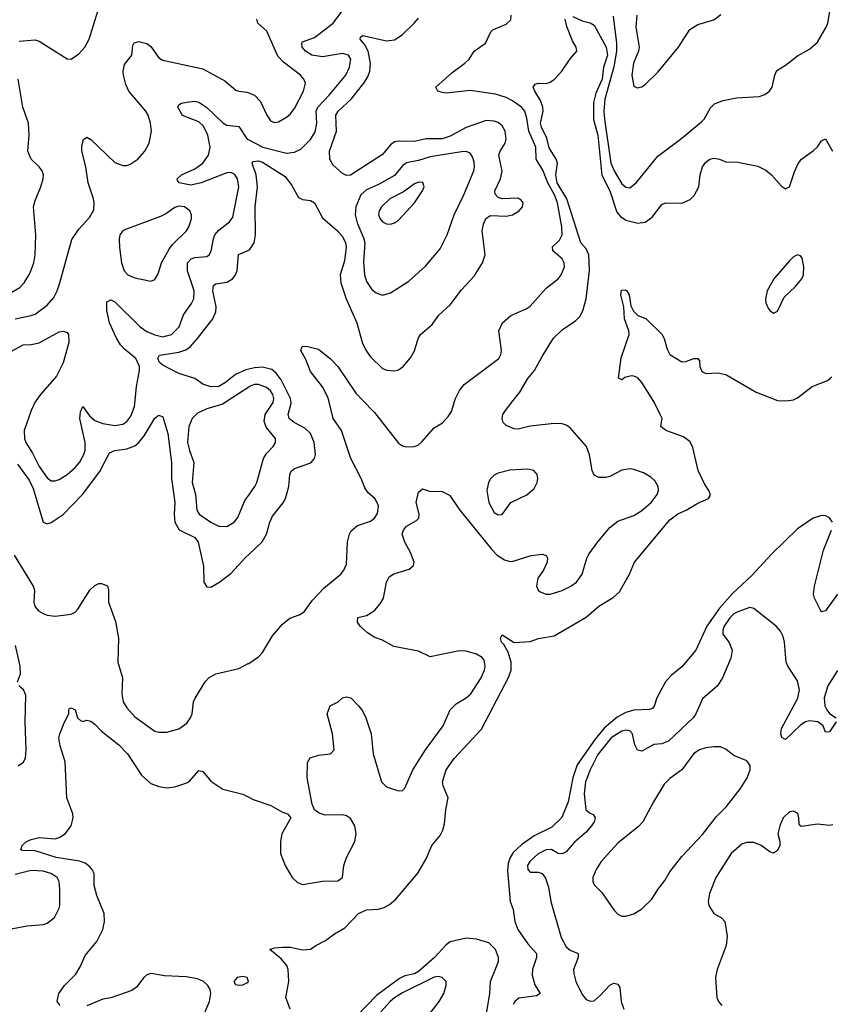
# Model space of a CAD drawing. Header units: inches. Extents: x 1771504 to 1971212, y 471788 to 643615.
# Tile 331 of 587: x 1838853 to 1842914, y 586975 to 591908. Entities that reach past the tile are written whole.
import ezdxf

# ---------------------------------------------------------------- set-up
doc = ezdxf.new("R2010")
doc.units = ezdxf.units.IN
doc.header["$MEASUREMENT"] = 0
for name, color, linetype in [('B8538', 7, 'Continuous'), ('B8539', 7, 'Continuous'), ('B8548', 7, 'Continuous'), ('B8549', 7, 'Continuous')]:
    doc.layers.add(name, color=color, linetype=linetype)

msp = doc.modelspace()

# ---------------------------------------------------------------- linework, layer by layer
at = {"layer": 'B8538', "color": 5}
for points, elevation in [([(1838935.6, 590000), (1838928.4, 589990), (1838909.6, 589950), (1838875.4, 589850), (1838876.5, 589810), (1838883.8, 589790), (1838917.1, 589737.1), (1838950, 589670.3), (1838990, 589613.4), (1839010, 589597.4), (1839030, 589597.4), (1839050, 589605.2), (1839091.2, 589630), (1839130, 589664.9), (1839152.7, 589690), (1839174.5, 589730), (1839180.2, 589750), (1839180.5, 589790), (1839154.6, 589910), (1839157.4, 589942.6), (1839170, 589970.6), (1839202.9, 589922.9), (1839230, 589899.5), (1839270, 589885.7), (1839330, 589875.1), (1839370, 589882), (1839390, 589894.7), (1839410, 589921.1), (1839427.7, 589970), (1839430.8, 590000)], 440), ([(1839897.3, 590000), (1839870, 589982.3), (1839790, 589957.8), (1839743.8, 589936.2), (1839716.3, 589910), (1839700.6, 589870), (1839694.2, 589790), (1839703.3, 589750), (1839725.2, 589690), (1839717, 589590), (1839733.7, 589530), (1839739.8, 589450), (1839751.3, 589430), (1839810, 589390.2), (1839850, 589371.2), (1839890, 589369.1), (1839927.8, 589390), (1839945.7, 589414.3), (1839980.5, 589499.5), (1840000, 589526.2)], 440), ([(1838841.3, 589681.3), (1838901.1, 589601.1), (1838919.9, 589559.9), (1838970, 589390.3), (1838990, 589382.3), (1839010.9, 589389.1), (1839070, 589429.4), (1839167.9, 589530), (1839254.8, 589645.2), (1839302.7, 589737.3), (1839329.3, 589750), (1839390, 589758.5), (1839430, 589772.7), (1839450.4, 589789.6), (1839477.2, 589822.8), (1839530, 589912), (1839550, 589926), (1839570, 589919.1), (1839594.9, 589834.9), (1839614.1, 589690), (1839614.2, 589610), (1839630.6, 589490), (1839626, 589430), (1839629.6, 589390), (1839652.1, 589352.1), (1839730, 589314.2), (1839746.7, 589290), (1839773, 589170), (1839774.6, 589090), (1839790, 589067.2), (1839810, 589065.7), (1839850, 589087.6), (1839910, 589134), (1839985.3, 589214.7), (1840000, 589228.5)], 420), ([(1838826, 589226), (1838920.9, 589070), (1838926.5, 589050), (1838923.7, 588990), (1838928.9, 588968.9), (1838946.9, 588946.9), (1838970, 588932.3), (1838990, 588923.9), (1839030, 588919), (1839110, 588928.9), (1839130, 588939.5), (1839144.9, 588955.1), (1839204.4, 589050), (1839230, 589074), (1839250, 589083.8), (1839263.4, 589083.4), (1839292, 589072), (1839298, 589050), (1839297, 588990), (1839332.7, 588892.7), (1839347.7, 588810), (1839343.9, 588690), (1839368.1, 588610), (1839365.2, 588530), (1839372, 588490), (1839390, 588460.3), (1839430, 588415.6), (1839530, 588343.1), (1839550, 588338), (1839590, 588338.3), (1839650, 588356), (1839690, 588383.7), (1839708.3, 588410), (1839716.4, 588430), (1839724.2, 588490), (1839731.2, 588508.8), (1839782.7, 588590), (1839801.2, 588610), (1839835.3, 588630), (1839950, 588656.9), (1839998.1, 588681.9), (1840000, 588683.1)], 380), ([(1838841.2, 588590), (1838856.2, 588630), (1838856.1, 588670), (1838832.6, 588772.6)], 380), ([(1838846, 588170), (1838871.6, 588188.4), (1838881.7, 588210), (1838885.1, 588250), (1838880.5, 588390), (1838883.4, 588523.4), (1838872.7, 588550), (1838848.5, 588570)], 380), ([(1839055.3, 586970), (1839041.2, 586990), (1839049.6, 587030), (1839078, 587070), (1839134.2, 587125.8), (1839156.6, 587163.4), (1839180.1, 587219.9), (1839239.3, 587290), (1839269.7, 587350.3), (1839278, 587390), (1839276.4, 587430), (1839240, 587520), (1839225.8, 587570), (1839225.7, 587630), (1839216.4, 587650), (1839203.8, 587663.8), (1839181.5, 587681.5), (1839152.5, 587692.5), (1839036, 587710), (1838930, 587744.1), (1838865.6, 587745.6), (1838859, 587750), (1838866, 587770), (1838887.8, 587790), (1838910, 587800.2), (1838950, 587810.2), (1839030, 587804), (1839050, 587811.5), (1839080.5, 587830), (1839111, 587870), (1839120.5, 587910), (1839118.4, 587930), (1839089.5, 588010), (1839080.7, 588190), (1839056.2, 588270), (1839049.6, 588310), (1839053.2, 588330), (1839075.1, 588384.9), (1839099, 588430), (1839099, 588450), (1839103.2, 588456.8), (1839110, 588461), (1839130.8, 588450), (1839142, 588410), (1839156.9, 588396.9), (1839170, 588391.3), (1839190, 588398), (1839210, 588394), (1839230, 588379.1), (1839262.8, 588342.8), (1839350, 588274.9), (1839392.4, 588230), (1839462.9, 588122.9), (1839510, 588080.8), (1839550, 588067), (1839590, 588060.4), (1839630, 588065.5), (1839690, 588085.5), (1839704.9, 588095.1), (1839750, 588146.8), (1839770, 588141), (1839810, 588093.4), (1839870, 588053), (1839970, 588027.7), (1840000, 588012.9)], 360), ([(1838810, 587353), (1838890, 587367.7), (1838970, 587375.2), (1838990, 587382.3), (1839027.8, 587410), (1839050, 587456), (1839053.7, 587470), (1839054.8, 587550), (1839051, 587590), (1839040.5, 587610), (1839030, 587617.6), (1839009.6, 587630), (1838970, 587642), (1838910, 587645.8), (1838830, 587625.6)], 380), ([(1839769.8, 586910), (1839804, 586990), (1839809.7, 587029.7), (1839807.6, 587050), (1839796.2, 587070), (1839774.5, 587090), (1839743.3, 587103.3), (1839687.5, 587112.5), (1839578, 587118), (1839510, 587129.6), (1839490, 587122.4), (1839474.9, 587110), (1839438.8, 587061.2), (1839415.2, 587044.8), (1839310, 587006.9), (1839270, 587001.3), (1839190, 586968.2)], 360)]:
    msp.add_lwpolyline(points, dxfattribs=dict(at, elevation=elevation))
at = {"layer": 'B8538', "color": 5, "elevation": 360}
msp.add_lwpolyline([(1839970, 587114.8), (1839942, 587110), (1839925.5, 587090), (1839934, 587074), (1839950, 587070.6), (1839970, 587072.7), (1839990, 587082.4), (1839998.4, 587090), (1839992, 587110)], close=True, dxfattribs=at)
at = {"layer": 'B8539', "color": 5}
msp.add_line((1840000, 590066.6, 440), (1839897.3, 590000, 440), dxfattribs=at)
for points, elevation in [([(1838850, 591800.7), (1838930, 591806.4), (1838950, 591800.3), (1839090, 591712.7), (1839110, 591710.5), (1839150, 591736.4), (1839179.1, 591770), (1839200.3, 591810), (1839244.5, 591950)], 480), ([(1838830, 590410.1), (1838910, 590425.4), (1838930, 590433.4), (1838990, 590478), (1839023.1, 590516.9), (1839040.2, 590550), (1839053.2, 590590), (1839113.9, 590806.1), (1839150, 590858), (1839203.3, 590916.7), (1839223.9, 590956.1), (1839226.6, 590990), (1839223.1, 591010), (1839196.5, 591090), (1839183.9, 591170), (1839164.4, 591250), (1839164.4, 591275.6), (1839172, 591308), (1839190, 591319.1), (1839210, 591308), (1839330, 591192.4), (1839370, 591176.9), (1839390, 591177.4), (1839410, 591185.7), (1839445.1, 591210), (1839480.5, 591250), (1839502, 591290), (1839514, 591350), (1839508.5, 591390), (1839496.1, 591430), (1839485.3, 591450), (1839399.8, 591550), (1839384, 591584), (1839372.5, 591630), (1839370.9, 591650), (1839377.3, 591682.7), (1839414.3, 591730), (1839420.5, 591779.5), (1839427.2, 591792.8), (1839450, 591798.9), (1839490, 591788.9), (1839510, 591772.9), (1839550, 591716.9), (1839570, 591705.2), (1839770, 591662), (1839881.1, 591601.1), (1839935.6, 591555.6), (1839950, 591549.1), (1839990, 591544.9), (1840000, 591541)], 460), ([(1838790.9, 590529.1), (1838853.2, 590566.8), (1838875, 590590), (1838904.1, 590635.9), (1838924.3, 590690), (1838931.2, 590730), (1838934.3, 590830), (1838921.5, 590970), (1838930, 591003), (1838959.2, 591070), (1838970.9, 591110), (1838972, 591130), (1838966, 591150), (1838951.1, 591170), (1838909.8, 591210), (1838893.3, 591250), (1838899.8, 591330), (1838897.7, 591390), (1838868.4, 591470), (1838845.6, 591610)], 480), ([(1839430.8, 590000), (1839437.9, 590070), (1839453.3, 590150), (1839452.4, 590170), (1839434.5, 590210), (1839377.3, 590257.3), (1839358.5, 590278.5), (1839335.8, 590315.8), (1839302.3, 590390), (1839288.9, 590451.1), (1839290, 590494), (1839310, 590505.3), (1839330, 590494.9), (1839456.1, 590370), (1839490, 590346.1), (1839530, 590328.7), (1839570, 590319.3), (1839613.8, 590330), (1839652.5, 590370), (1839673.6, 590430), (1839713.8, 590486.2), (1839725.2, 590510), (1839727.5, 590550), (1839694.1, 590650), (1839693.7, 590690), (1839711.5, 590710), (1839730, 590716.4), (1839790, 590721.3), (1839802, 590730), (1839811.8, 590748.2), (1839823, 590810), (1839831.2, 590830), (1839850, 590854.3), (1839903.9, 590896.1), (1839920.5, 590919.5), (1839951.1, 591070), (1839944.2, 591110), (1839930, 591132.5), (1839910, 591141.8), (1839890, 591141.6), (1839761.7, 591090), (1839710, 591078.6), (1839652, 591090), (1839643, 591103), (1839641.6, 591110), (1839664.2, 591130), (1839730, 591160.5), (1839770.3, 591189.7), (1839799.1, 591230), (1839807.4, 591270), (1839794.8, 591330), (1839774.4, 591374.4), (1839750, 591396.9), (1839668.4, 591428.4), (1839645.1, 591470), (1839650, 591480.7), (1839664, 591490), (1839690, 591495.6), (1839730, 591499.1), (1839750, 591495), (1839790, 591467.8), (1839870, 591391.8), (1839890, 591380.2), (1839950, 591372.1), (1839992, 591310), (1840000, 591306)], 440), ([(1840000, 590157), (1839986.2, 590153.8), (1839933.8, 590130), (1839883.8, 590090), (1839850, 590069.9), (1839810, 590068.1), (1839770, 590082.5), (1839730.8, 590110.8), (1839650, 590136.2), (1839570, 590177.2), (1839552.5, 590190), (1839544.1, 590210), (1839552.6, 590227.4), (1839650, 590242.1), (1839685.5, 590254.5), (1839708.7, 590271.3), (1839742.9, 590310), (1839820.3, 590410), (1839836, 590444), (1839836.9, 590470), (1839820.4, 590550), (1839824, 590576), (1839835.1, 590584.9), (1839890, 590592.6), (1839919.8, 590610), (1839933.1, 590626.9), (1839942.3, 590650), (1839948.7, 590731.3), (1840000, 590753)], 420), ([(1838790, 590235.5), (1838870, 590278.8), (1838910, 590280.2), (1838950, 590289.4), (1839050, 590343.9), (1839070, 590347.7), (1839090, 590341.6), (1839097.4, 590330), (1839098.4, 590290), (1839071.4, 590188.6), (1839037.4, 590122.6), (1838957.3, 590030), (1838935.6, 590000)], 440)]:
    msp.add_lwpolyline(points, dxfattribs=dict(at, elevation=elevation))
at = {"layer": 'B8539', "color": 5, "elevation": 460}
msp.add_lwpolyline([(1839650, 590974), (1839630, 590967.7), (1839585, 590935), (1839557.6, 590922.4), (1839382.3, 590857.7), (1839370.2, 590849.8), (1839355.3, 590830), (1839351.5, 590808.5), (1839353.6, 590766.4), (1839363, 590690), (1839375.6, 590650), (1839394.9, 590630), (1839430, 590615.2), (1839510, 590597.3), (1839530, 590606), (1839546, 590634), (1839563.5, 590690), (1839601, 590759), (1839618.4, 590781.6), (1839688.3, 590850), (1839700.4, 590870), (1839712.8, 590910), (1839713.3, 590930), (1839705.6, 590950), (1839679.3, 590970)], close=True, dxfattribs=at)
at = {"layer": 'B8548', "color": 5}
for points, elevation in [([(1840000, 589526.2), (1840031.2, 589568.8), (1840040.9, 589590), (1840073.8, 589710), (1840090, 589734.6), (1840123.1, 589770), (1840134, 589790), (1840133.7, 589810), (1840087.4, 589867.4), (1840077.1, 589897.1), (1840083.4, 589930), (1840122.2, 589990), (1840124, 590000)], 440), ([(1840000, 588012.9), (1840022, 588002), (1840110.6, 587970.6), (1840170, 587938), (1840194, 587930), (1840212, 587910), (1840166.4, 587830), (1840159.5, 587790), (1840160.2, 587730), (1840182.6, 587670), (1840218.5, 587610), (1840244.9, 587584.9), (1840270, 587576.1), (1840370, 587592.9), (1840446.8, 587593.2), (1840469.3, 587610.7), (1840476, 587670), (1840489.5, 587710), (1840532.6, 587790), (1840538.5, 587830), (1840531.7, 587870), (1840510, 587906.3), (1840490, 587919.2), (1840470, 587923.9), (1840383.5, 587923.5), (1840353.3, 587933.3), (1840329.4, 587949.4), (1840317.5, 587977.5), (1840292.7, 588110), (1840294, 588186), (1840308.7, 588210), (1840350, 588224), (1840409.3, 588230.7), (1840429, 588250), (1840419.3, 588330), (1840394, 588430), (1840408.7, 588470), (1840448.9, 588491.1), (1840470, 588511.3), (1840490, 588516), (1840512, 588510), (1840550, 588471.3), (1840570, 588446), (1840587.7, 588410), (1840613.4, 588330), (1840623.9, 588230), (1840665.4, 588090), (1840690, 588065.2), (1840750, 588044.9), (1840770, 588045.5), (1840781.6, 588058.4), (1840821.7, 588150), (1840886, 588250), (1840973.6, 588370), (1841010, 588450.3), (1841039.7, 588480.3), (1841089.9, 588510.1), (1841113.3, 588530), (1841164.1, 588610), (1841180.7, 588650), (1841184.8, 588670), (1841179, 588699), (1841170, 588712.8), (1841140.5, 588730), (1841090, 588744.7), (1841054, 588746), (1840910, 588715.8), (1840850, 588744.4), (1840728, 588768), (1840670, 588799.3), (1840632, 588812), (1840595.6, 588835.6), (1840559, 588870), (1840546, 588890), (1840547.6, 588912.4), (1840590, 588923.8), (1840610, 588934.4), (1840631.8, 588950), (1840658.4, 588981.6), (1840674.7, 589010), (1840689.7, 589090.3), (1840703, 589117), (1840727.7, 589132.3), (1840804.1, 589155.9), (1840826, 589174), (1840829, 589191), (1840810, 589239), (1840782, 589290), (1840769.5, 589330), (1840776, 589350), (1840790, 589370.7), (1840840.9, 589399.1), (1840852.3, 589410), (1840853.6, 589430), (1840839.1, 589490), (1840850, 589541), (1840870, 589558), (1840906, 589546), (1840970, 589543.6), (1841006.5, 589526.5), (1841057.3, 589450), (1841216.1, 589256.1), (1841245.5, 589225.5), (1841281.5, 589201.5), (1841310, 589193.5), (1841325, 589195), (1841415.8, 589224.2), (1841470, 589230.3), (1841490, 589223.8), (1841496.5, 589210), (1841495.4, 589190), (1841477.5, 589150), (1841448.1, 589110), (1841441.5, 589070), (1841450.2, 589050.2), (1841461, 589041), (1841490, 589029.1), (1841510, 589029.1), (1841570, 589049.1), (1841614, 589070), (1841642.4, 589090), (1841671.1, 589130), (1841694.2, 589210), (1841704.2, 589230), (1841750, 589292.6), (1841810, 589363.1), (1841850, 589394.9), (1841930, 589424.7), (1841970, 589449.1), (1842015.6, 589490), (1842046.9, 589530), (1842052.8, 589550), (1842051.5, 589570), (1842036.6, 589596.6), (1842015.3, 589615.3), (1841977.2, 589637.2), (1841930, 589655.1), (1841910, 589658.2), (1841870, 589651.9), (1841810, 589619.8), (1841790, 589613.7), (1841754.5, 589614.5), (1841730, 589626.6), (1841721.6, 589650), (1841707.3, 589727.3), (1841692, 589770), (1841610, 589863.6), (1841590, 589877.4), (1841570, 589883.5), (1841530, 589884.4), (1841410, 589872.4), (1841350, 589856.9), (1841330, 589857.6), (1841290, 589875.1), (1841275.1, 589890), (1841269.6, 589910), (1841273.6, 589930), (1841286, 589950), (1841325.1, 590000)], 360), ([(1840000, 588683.1), (1840050, 588716), (1840070, 588737.6), (1840119, 588821), (1840170, 588880.3), (1840207, 588910), (1840253.6, 588926.4), (1840278, 588942), (1840320.4, 588999.6), (1840378.6, 589061.4), (1840461, 589130), (1840477.3, 589150), (1840490, 589181), (1840495.3, 589290), (1840504.5, 589330), (1840513, 589347), (1840545.8, 589374.2), (1840610, 589396), (1840630, 589410.2), (1840645.6, 589434.4), (1840649.9, 589470), (1840643.6, 589490), (1840631.8, 589510), (1840598.2, 589538.2), (1840582.1, 589562.1), (1840563.6, 589610), (1840511.7, 589710), (1840465.8, 589850), (1840422.7, 589910), (1840400.8, 590000)], 380), ([(1840000, 589228.5), (1840067.7, 589292.3), (1840089.8, 589330), (1840105.8, 589390), (1840119.6, 589420.4), (1840172.9, 589487.1), (1840185, 589510), (1840201, 589570), (1840205.7, 589630), (1840213.4, 589646.6), (1840230, 589659.7), (1840312.1, 589687.9), (1840330.5, 589709.5), (1840335, 589730), (1840328.7, 589790), (1840310, 589834.8), (1840281.9, 589861.9), (1840227.2, 589890), (1840202.4, 589910), (1840198, 589930), (1840213.5, 589986.5), (1840211, 590000)], 420), ([(1840208, 586950), (1840186, 587010), (1840202, 587090), (1840198, 587150), (1840192, 587170), (1840163.5, 587203.5), (1840106, 587250), (1840130, 587258.8), (1840170, 587262), (1840210, 587262), (1840270, 587247.7), (1840310, 587250.8), (1840337.2, 587270), (1840385.7, 587294.3), (1840430, 587328.4), (1840482, 587358), (1840550, 587430.3), (1840590, 587448.8), (1840650, 587452.4), (1840679.5, 587460.5), (1840705.4, 587474.6), (1840737.8, 587502.2), (1840848, 587632), (1840890, 587704.7), (1840918.4, 587770), (1840959.3, 587820.7), (1840973.2, 587846.8), (1840981.5, 587878.5), (1840987.2, 587950), (1840999.8, 588010), (1840974, 588070), (1840970.9, 588090), (1840989, 588150), (1841030, 588206), (1841166.7, 588353.3), (1841304, 588616), (1841315.6, 588650), (1841315.1, 588690), (1841299.7, 588739.7), (1841278.2, 588778.2), (1841266.6, 588790), (1841260.9, 588810), (1841270, 588826), (1841330, 588788), (1841410, 588793), (1841451.4, 588808.6), (1841530, 588820.4), (1841690, 588914.8), (1841754, 588970), (1841826.8, 589013.2), (1841858.2, 589041.8), (1841907.2, 589130), (1841933.1, 589190), (1842110, 589401.6), (1842150, 589432.5), (1842191.3, 589450), (1842250, 589486), (1842302.9, 589510), (1842313.7, 589526.3), (1842305.3, 589550), (1842283.4, 589583.4), (1842252.2, 589650), (1842225.5, 589765.5), (1842212.5, 589792.5), (1842178.6, 589818.6), (1842089.6, 589850), (1842065.1, 589870), (1842071.1, 589910), (1842062, 589930), (1842031.3, 589991.3), (1842025.9, 590000)], 340), ([(1840572.6, 590000), (1840630, 589940.5), (1840750, 589787.1), (1840770, 589773.4), (1840790, 589767.5), (1840830, 589770.2), (1840850, 589778.3), (1840867.6, 589792.4), (1840930, 589863.1), (1840971.1, 589888.9), (1841000.1, 589919.9), (1841015.5, 589944.5), (1841032.9, 590000)], 380), ([(1842648.8, 590000), (1842650, 589999.5), (1842690, 589997.7), (1842705.5, 590000)], 340), ([(1842925.3, 589390), (1842910, 589412), (1842890, 589422.9), (1842870, 589424.3), (1842827.6, 589410), (1842750, 589356.7), (1842619.4, 589230), (1842519, 589121), (1842425, 589035), (1842359.5, 588960.5), (1842294.4, 588870), (1842240.3, 588750), (1842170, 588666.5), (1842117.1, 588622.9), (1842088.7, 588591.3), (1842044.8, 588510), (1842031.5, 588468.5), (1842022.5, 588457.5), (1842008.4, 588451.6), (1841930, 588448), (1841890, 588437.7), (1841846.3, 588413.7), (1841780.9, 588359.1), (1841736.1, 588303.9), (1841645.9, 588174.1), (1841623.4, 588110), (1841601.1, 587990), (1841569.6, 587910.4), (1841517.9, 587862.1), (1841430, 587818.4), (1841366.6, 587773.4), (1841324.7, 587735.3), (1841309.4, 587710.6), (1841299.5, 587680.5), (1841296, 587644), (1841310.5, 587490.5), (1841324.6, 587450), (1841333, 587390), (1841349.1, 587349.1), (1841398.6, 587278.6), (1841442, 587230), (1841441.6, 587210), (1841421.5, 587150), (1841420.9, 587120.9), (1841432.8, 587072.8), (1841459.5, 587030), (1841442.6, 587017.4), (1841354, 587006), (1841333.7, 586990), (1841325.6, 586974.4)], 340), ([(1842950, 589029.2), (1842890, 588946), (1842870, 588942), (1842866.3, 588946.3), (1842834.5, 589010), (1842829.7, 589030), (1842835.4, 589070), (1842879.8, 589250), (1842920.2, 589350)], 340), ([(1842943.1, 588390), (1842910, 588340.9), (1842890, 588339), (1842878.5, 588370), (1842851.5, 588390), (1842810, 588395.8), (1842789.5, 588390.5), (1842765.5, 588374.5), (1842690, 588301.6), (1842671.5, 588311.5), (1842666.2, 588330), (1842670, 588357.3), (1842750.4, 588509.6), (1842759, 588550), (1842750, 588596), (1842700.7, 588670), (1842693.3, 588690), (1842684.8, 588790), (1842678.2, 588818.2), (1842664.9, 588844.9), (1842642.4, 588870), (1842530, 588958.4), (1842510, 588962.4), (1842450, 588940.9), (1842430, 588931.5), (1842410, 588911.7), (1842381.6, 588870), (1842375.6, 588850), (1842375.8, 588830), (1842407.5, 588787.5), (1842422, 588750), (1842414.9, 588710), (1842373.4, 588610), (1842348.2, 588570), (1842273.8, 588506.2), (1842239.6, 588430), (1842226.3, 588410), (1842104.7, 588295.3), (1842070, 588279.8), (1842030, 588276), (1841970, 588243.5), (1841947.9, 588247.9), (1841934.5, 588274.5), (1841923.1, 588330), (1841910, 588344.8), (1841890, 588348.9), (1841870, 588343.2), (1841815.9, 588310), (1841750, 588227.3), (1841710, 588149.8), (1841687.7, 588090), (1841680.6, 588030), (1841689.2, 587950), (1841710, 587932), (1841725.5, 587925.5), (1841735.8, 587910), (1841730.2, 587890), (1841718, 587870), (1841690, 587838), (1841632.6, 587787.4), (1841590, 587739.1), (1841570, 587729.7), (1841551.2, 587731.2), (1841517.2, 587750), (1841490, 587749.7), (1841450, 587729.7), (1841407.7, 587690), (1841396.5, 587670), (1841398.4, 587650), (1841410, 587637.1), (1841450, 587637.1), (1841470, 587630.6), (1841487.5, 587607.5), (1841501.6, 587561.6), (1841514.4, 587490), (1841566, 587310), (1841590, 587262.7), (1841610, 587246.5), (1841650.5, 587230), (1841650.3, 587210), (1841627.2, 587150), (1841628.8, 587130), (1841638.6, 587090), (1841670, 587023.7), (1841690, 586999.6), (1841710, 586990.3), (1841730, 586993.1), (1841761.5, 587018.5), (1841810, 587070.3), (1841830, 587081.3), (1841850, 587076.3), (1841859.2, 587059.2), (1841866.3, 586990), (1841879.5, 586950)], 360), ([(1842950, 588646.9), (1842902, 588570), (1842883.2, 588510), (1842886.7, 588470), (1842895.6, 588450), (1842910, 588432.4), (1842943.8, 588410)], 360), ([(1842926.1, 587873.9), (1842910, 587871.2), (1842850, 587877.7), (1842770, 587866.6), (1842766.8, 587866.8), (1842758, 587878), (1842756.9, 587910), (1842751.1, 587931.1), (1842730, 587943.6), (1842710, 587938.9), (1842677.6, 587910), (1842660.4, 587870), (1842650.6, 587830), (1842660.5, 587790), (1842660.5, 587770), (1842650, 587745.2), (1842630, 587732.7), (1842610, 587738.4), (1842567.3, 587770), (1842530, 587785.1), (1842494.9, 587785.1), (1842470, 587778), (1842417.1, 587730), (1842340.4, 587610), (1842308.7, 587530), (1842302.6, 587490), (1842305.7, 587470), (1842330, 587430.6), (1842368, 587408), (1842386, 587390), (1842396.4, 587316.4), (1842392, 587270), (1842347.2, 587150), (1842338.9, 587110), (1842346, 587010), (1842354.3, 586990), (1842370.2, 586970)], 380), ([(1841191.9, 586928.1), (1841208.9, 587030), (1841211.2, 587090), (1841250.9, 587190), (1841251.9, 587210), (1841236.8, 587250), (1841202.4, 587282.4), (1841141, 587301), (1841090, 587306), (1841010, 587288.9), (1840990, 587273.2), (1840931.2, 587210), (1840850, 587140.1), (1840830, 587128.5), (1840782.9, 587117.1), (1840756.2, 587103.8), (1840640.1, 587019.9), (1840490, 586863.4)], 340), ([(1840908.8, 586930), (1840954, 586990), (1840977.7, 587030), (1840989.7, 587070), (1840989.6, 587090), (1840969.7, 587109.7), (1840950, 587113.8), (1840930, 587111.3), (1840770, 587033.1), (1840730, 587008.1), (1840708.5, 586990), (1840662.6, 586937.4)], 360)]:
    msp.add_lwpolyline(points, dxfattribs=dict(at, elevation=elevation))
at = {"layer": 'B8548', "color": 5, "elevation": 380}
for points in [[(1841396.5, 589656.5), (1841308.8, 589651.2), (1841250, 589635.9), (1841230, 589625.8), (1841211.9, 589608.1), (1841201.4, 589590), (1841193.2, 589550), (1841203.7, 589490), (1841230, 589439.6), (1841250, 589427.6), (1841270, 589428.5), (1841314, 589490), (1841392.9, 589527.1), (1841430, 589559.3), (1841445.4, 589590), (1841448.3, 589610), (1841445.1, 589630), (1841428.8, 589648.8)], [(1842330, 588265.6), (1842290, 588260.2), (1842258.7, 588250), (1842230, 588231.6), (1842170.3, 588150), (1842110, 588106.2), (1842081.7, 588078.3), (1842028.2, 587990), (1841975.3, 587890), (1841953.5, 587866.5), (1841850, 587782.2), (1841765.4, 587690), (1841740.2, 587650), (1841724.9, 587610), (1841724, 587590), (1841730, 587574), (1841770, 587535.5), (1841830, 587448), (1841850, 587426.4), (1841870, 587417), (1841890, 587416.5), (1841930, 587428.9), (1841970, 587453.1), (1842018.9, 587501.1), (1842049.9, 587550.1), (1842085.4, 587594.6), (1842110, 587638.4), (1842170, 587716.4), (1842273.5, 587826.5), (1842343.8, 587916.2), (1842393.8, 587966.2), (1842463.7, 588056.3), (1842497.4, 588110), (1842512.1, 588150), (1842512.3, 588172.3), (1842495.5, 588195.5), (1842430, 588221.6), (1842392.5, 588252.5), (1842364.4, 588264.4)]]:
    msp.add_lwpolyline(points, close=True, dxfattribs=at)
at = {"layer": 'B8549', "color": 5}
for points, elevation in [([(1840000, 591306), (1840071.7, 591270), (1840190, 591240.1), (1840230, 591243.5), (1840260.9, 591259.1), (1840310, 591307.2), (1840333.8, 591346.2), (1840341.6, 591390), (1840338.7, 591450), (1840345.8, 591470), (1840403, 591530), (1840487.3, 591630), (1840505.7, 591670), (1840512.3, 591710), (1840499.7, 591730), (1840470, 591739), (1840370, 591721.9), (1840316.9, 591730), (1840284.4, 591750), (1840268.2, 591770), (1840265.6, 591790), (1840270, 591797.6), (1840330, 591818.6), (1840423.2, 591890), (1840510, 592009.2)], 440), ([(1841826.3, 591926.3), (1841843.3, 591790), (1841843.1, 591750), (1841830, 591671.4), (1841783.5, 591510), (1841778.8, 591450), (1841782.2, 591410), (1841814.6, 591190), (1841831.4, 591150), (1841870, 591086.2), (1841890, 591069.3), (1841910, 591066.4), (1841941.6, 591090), (1842050, 591223.6), (1842170, 591313.8), (1842270, 591397.4), (1842281.7, 591410), (1842313.5, 591466.5), (1842334.1, 591485.9), (1842377.2, 591502.8), (1842443.2, 591516.8), (1842557.1, 591522.9), (1842586.6, 591533.4), (1842609.5, 591550), (1842622.4, 591570), (1842635.1, 591630), (1842646.5, 591653.5), (1842690, 591680.3), (1842750, 591727), (1842810, 591759.6), (1842850, 591794.6), (1842892.9, 591870), (1842901.4, 591890), (1842911.4, 591948.6)], 380), ([(1840000, 590753), (1840004.9, 590755.1), (1840028, 590790), (1840034.7, 590830), (1840032.7, 590970), (1840045, 591070), (1840037.3, 591130), (1840017.7, 591190), (1840022.6, 591197.4), (1840050, 591200.1), (1840070, 591193.7), (1840182.1, 591122.1), (1840216.6, 591076.6), (1840250, 591017.7), (1840270, 591007.3), (1840310, 591002.8), (1840330, 590990.2), (1840370, 590915.9), (1840445.5, 590850), (1840470, 590822.3), (1840485.3, 590790), (1840488.9, 590768.9), (1840480, 590700), (1840457.7, 590630), (1840460.9, 590590), (1840488.7, 590508.7), (1840541.2, 590390), (1840570, 590286), (1840590, 590246.9), (1840610, 590219.6), (1840670, 590160.9), (1840691.7, 590151.7), (1840730, 590148.9), (1840750, 590153.4), (1840774, 590170), (1840810, 590214), (1840830, 590248.4), (1840849, 590310), (1840860.7, 590330), (1840919.5, 590380.5), (1840953.1, 590426.9), (1841010, 590480.2), (1841065.9, 590554.1), (1841130, 590623.6), (1841171.7, 590690), (1841185.3, 590730), (1841170.5, 590850), (1841175.8, 590884.2), (1841187.9, 590912.1), (1841212.2, 590927.8), (1841290, 590923.5), (1841322, 590930), (1841354.3, 590950), (1841371, 590970), (1841374.8, 590990), (1841364.4, 591004.4), (1841350, 591014.2), (1841270, 591010.7), (1841250, 591016.8), (1841234.6, 591034.6), (1841232.5, 591050), (1841261.4, 591110), (1841270.3, 591149.7), (1841253.4, 591230), (1841259.6, 591250), (1841284.5, 591290), (1841289.9, 591310), (1841285.6, 591350), (1841270, 591376.4), (1841250, 591392.3), (1841230, 591400.4), (1841190, 591402.5), (1841090, 591367.5), (1841010, 591325), (1840970, 591310.4), (1840889.4, 591310.6), (1840830, 591297.3), (1840750, 591300.2), (1840730, 591295.3), (1840710, 591280.3), (1840670, 591232.9), (1840509.7, 591129.7), (1840490, 591127.3), (1840470, 591136.9), (1840420.8, 591180.8), (1840406.4, 591210), (1840405.6, 591250), (1840439.2, 591350), (1840437.2, 591430), (1840447.9, 591450), (1840514.2, 591510), (1840576.7, 591590), (1840597.7, 591622.3), (1840607.3, 591650), (1840609.6, 591690), (1840599.2, 591750), (1840582.5, 591782.5), (1840557.8, 591810), (1840560, 591820), (1840571.1, 591828.9), (1840690, 591801.9), (1840730, 591807), (1840768.4, 591831.6), (1840828.9, 591891.1), (1840850, 591915.4)], 420), ([(1840000, 591541), (1840029.4, 591529.4), (1840058.7, 591498.7), (1840090, 591433), (1840110, 591402), (1840130, 591393.7), (1840150, 591396.5), (1840190, 591418.9), (1840210, 591436), (1840230, 591462.6), (1840274, 591550), (1840284.5, 591590), (1840276.8, 591610), (1840260.4, 591630), (1840174.5, 591694.5), (1840146.1, 591726.1), (1840091.2, 591850), (1840046, 591890), (1840040.5, 591910)], 460), ([(1841032.9, 590000), (1841036, 590010), (1841056, 590050), (1841079.7, 590080.3), (1841253.7, 590210), (1841263.5, 590230), (1841266.4, 590250), (1841252.5, 590350), (1841271.9, 590390), (1841313.3, 590426.7), (1841390, 590460.2), (1841410, 590473.4), (1841490, 590563.1), (1841549.7, 590610), (1841566, 590630), (1841582.8, 590670), (1841580.8, 590690), (1841569.8, 590710), (1841523.5, 590750), (1841522.8, 590770), (1841556.8, 590803.2), (1841569.9, 590830.1), (1841568.1, 590870), (1841547.5, 590990), (1841532.4, 591030), (1841498.7, 591090), (1841474.1, 591154.1), (1841440.2, 591210), (1841437.8, 591270), (1841403, 591350), (1841394.1, 591414.1), (1841383.8, 591450), (1841367, 591470), (1841321.2, 591501.2), (1841290, 591518), (1841235.7, 591535.7), (1841110, 591553.9), (1840990, 591540.5), (1840970, 591542.5), (1840947.8, 591550), (1840936.9, 591570), (1841017.4, 591642.6), (1841082.7, 591690), (1841103.9, 591710), (1841130, 591750.4), (1841187, 591790), (1841213.1, 591846.9), (1841222.8, 591857.2), (1841290, 591886), (1841312.7, 591907.3), (1841315.6, 591930)], 380), ([(1841325.1, 590000), (1841358, 590042), (1841398.8, 590110), (1841432.1, 590150), (1841470, 590220.5), (1841527.8, 590312.2), (1841570, 590354.6), (1841639.1, 590400.9), (1841658.7, 590421.3), (1841674, 590450), (1841691.3, 590508.7), (1841707.7, 590652.3), (1841704.3, 590730), (1841690, 590760.6), (1841664.4, 590790), (1841594, 591010), (1841546, 591090), (1841538, 591130), (1841546.3, 591190), (1841539.9, 591210), (1841506.2, 591266.2), (1841494.3, 591314.3), (1841466.4, 591370), (1841462.4, 591390), (1841474.6, 591450), (1841474.4, 591470), (1841462.5, 591502.5), (1841433, 591550), (1841426, 591570), (1841434.5, 591585.5), (1841450, 591590.3), (1841490, 591588.5), (1841510, 591595.3), (1841531.8, 591610), (1841569.3, 591650), (1841610, 591711.3), (1841644, 591750), (1841641.2, 591770), (1841622.5, 591802.5), (1841593.8, 591873.8), (1841585.1, 591910)], 360), ([(1841624.2, 591924.2), (1841670, 591903), (1841710, 591893), (1841730, 591880.5), (1841791.6, 591770), (1841797.9, 591730), (1841778.3, 591670), (1841770.1, 591610), (1841739.3, 591540.7), (1841726.8, 591493.2), (1841727.4, 591407.4), (1841748.5, 591330), (1841768.5, 591128.5), (1841810.1, 591049.9), (1841844.4, 590944.4), (1841862.4, 590922.4), (1841890, 590904.1), (1841950, 590889.3), (1841986.3, 590893.7), (1842021.5, 590918.5), (1842070, 590981.3), (1842090, 590990.3), (1842170, 590988.8), (1842212.1, 591007.9), (1842232, 591028), (1842255.1, 591070), (1842262.6, 591130), (1842272.8, 591170), (1842290, 591194.4), (1842309.5, 591210), (1842330, 591214.6), (1842358, 591210), (1842390, 591196.3), (1842450, 591194), (1842550, 591173.4), (1842590, 591154), (1842618.8, 591130), (1842670, 591074), (1842690, 591060.7), (1842710, 591071), (1842733.9, 591146.1), (1842753, 591187), (1842769.4, 591210), (1842830, 591253.4), (1842849.7, 591270.3), (1842870, 591301), (1842890, 591311), (1842925.3, 591250)], 360), ([(1841944, 591930), (1841939.7, 591870), (1841956.9, 591770), (1841952.9, 591750), (1841927.4, 591690), (1841919.8, 591630), (1841930, 591575.5), (1841945.9, 591565.9), (1841970, 591571.7), (1841990, 591586.7), (1842050, 591644.7), (1842152.7, 591770), (1842210, 591858.8), (1842250, 591884), (1842330, 591907.2), (1842365.6, 591934.4)], 420), ([(1842025.9, 590000), (1841970, 590089.8), (1841950, 590114), (1841930, 590122.9), (1841917, 590123), (1841884.8, 590115.2), (1841870, 590104.2), (1841852.5, 590112.5), (1841866.5, 590213.5), (1841906, 590330), (1841904.5, 590350), (1841882.9, 590410), (1841879.3, 590470), (1841865.1, 590530), (1841866.9, 590553.1), (1841885.8, 590554.2), (1841894.4, 590550), (1841905.5, 590530), (1841914.9, 590474.9), (1841927.7, 590447.7), (1841950, 590426.8), (1841990, 590410.8), (1842070, 590332.4), (1842082.3, 590310), (1842097.2, 590257.2), (1842110.4, 590230.4), (1842170, 590194), (1842190, 590195.5), (1842230.7, 590210.7), (1842250, 590211), (1842258.5, 590198.5), (1842260.7, 590170), (1842270, 590146), (1842290, 590136), (1842350, 590138.8), (1842390, 590130.7), (1842541.7, 590041.7), (1842648.8, 590000)], 340), ([(1840400.8, 590000), (1840396.7, 590016.7), (1840369.1, 590069.1), (1840310, 590145.7), (1840286, 590206), (1840260.7, 590250), (1840268, 590270), (1840290, 590272.2), (1840350, 590257.6), (1840410, 590209.3), (1840446.3, 590170), (1840537, 590037), (1840572.6, 590000)], 380), ([(1840211, 590000), (1840209.1, 590010), (1840163.5, 590103.5), (1840137.7, 590137.7), (1840115.8, 590155.8), (1840070, 590167.2), (1840030, 590163.9), (1840000, 590157)], 420), ([(1842705.5, 590000), (1842730, 590003.6), (1842750, 590013.6), (1842823.5, 590070), (1842898.9, 590101.1), (1842921.6, 590118.4)], 340), ([(1840124, 590000), (1840125.8, 590010), (1840121.1, 590030), (1840110, 590048.8), (1840090, 590064.9), (1840050, 590081.1), (1840030, 590080.4), (1840010, 590073.1), (1840000, 590066.6)], 440)]:
    msp.add_lwpolyline(points, dxfattribs=dict(at, elevation=elevation))
for points, elevation in [([(1841090, 591247.6), (1841065.9, 591245.9), (1840910, 591220.1), (1840850, 591202.2), (1840790, 591191), (1840770, 591175.6), (1840730, 591127.4), (1840650, 591081.5), (1840590, 591055.4), (1840562.7, 591030), (1840536.9, 590970), (1840534, 590930), (1840543.7, 590890), (1840575.9, 590815.9), (1840581.6, 590790), (1840574.5, 590694.5), (1840579.8, 590630), (1840590, 590597.1), (1840616.7, 590556.7), (1840638.9, 590538.9), (1840670, 590528.7), (1840710, 590540.3), (1840802.2, 590597.8), (1840886.6, 590673.4), (1840959.6, 590760.4), (1840993.7, 590830), (1841029.9, 590930.1), (1841078.2, 591030), (1841127.2, 591150), (1841131.6, 591170), (1841130, 591194), (1841121.7, 591221.7), (1841110, 591238.9)], 440), ([(1840850, 591094.5), (1840830, 591086), (1840774.8, 591045.2), (1840707.7, 591010), (1840664.9, 590970), (1840653.1, 590950), (1840650.3, 590930.3), (1840658, 590910), (1840670, 590895.8), (1840690, 590884.9), (1840710, 590884.4), (1840730, 590890.4), (1840750, 590904.4), (1840831.2, 590990), (1840871.3, 591050), (1840878.7, 591070), (1840872, 591092)], 460), ([(1842750, 590729.6), (1842730, 590720.7), (1842710, 590700.7), (1842631.7, 590610), (1842598.3, 590550), (1842588.9, 590510), (1842590.4, 590490), (1842603, 590463), (1842610, 590450.7), (1842630, 590437.3), (1842650, 590447.3), (1842682.6, 590517.4), (1842737.3, 590570), (1842770.8, 590610), (1842778.8, 590630), (1842780.9, 590670), (1842773.2, 590713.2), (1842765.1, 590725.1)], 360)]:
    msp.add_lwpolyline(points, close=True, dxfattribs=dict(at, elevation=elevation))

doc.saveas('drawing.dxf')
